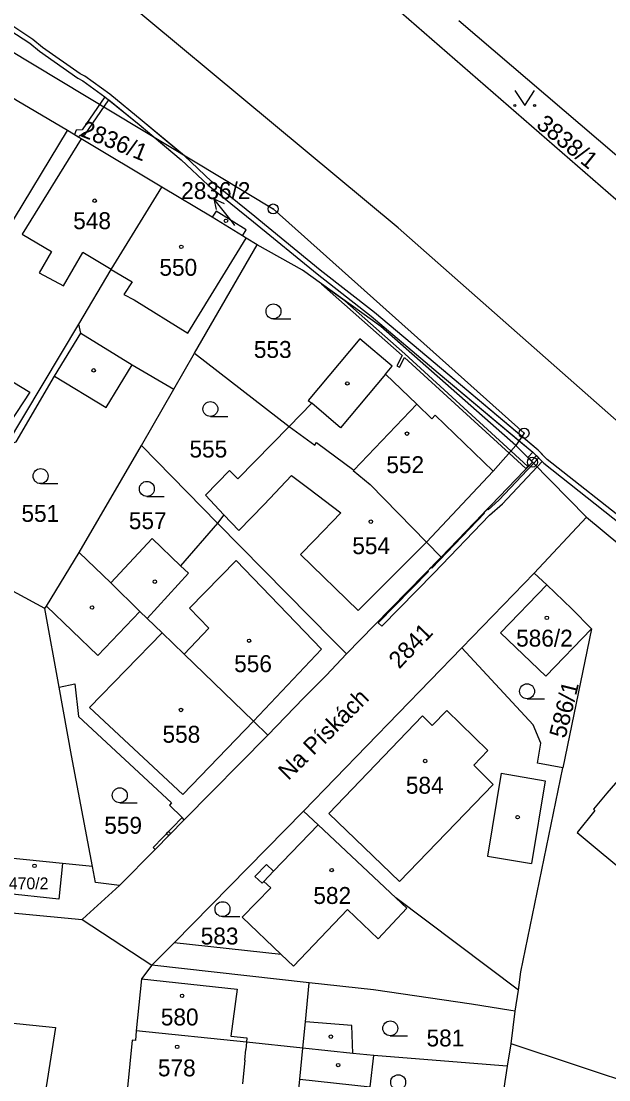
# Model space of a CAD drawing. Extents: x -644096 to -634268, y -1141430 to -1133463.
# Drawn here: x -640261.9 to -640202.9, y -1137901.6 to -1137795.3 of the extents above; entities that cross this region are included whole.
import ezdxf

# ---------------------------------------------------------------- set-up
doc = ezdxf.new("R2010")
doc.units = 0
for name, color, linetype in [('_CIVIL_CONSTRUCTION', 7, 'Continuous'), ('B_Hranice _3D', 7, 'Continuous'), ('M_Svah_Nasyp', 7, 'Continuous'), ('M_Svah_Zarez', 7, 'Continuous'), ('svrsek_osa_sjezdy', 7, 'Continuous'), ('svrsek_osa_VRT', 7, 'Continuous'), ('svrsek_popisy_VRT', 7, 'Continuous'), ('terminal_VRT', 7, 'Continuous')]:
    doc.layers.add(name, color=color, linetype=linetype)

msp = doc.modelspace()

# ---------------------------------------------------------------- linework, layer by layer
at = {"layer": '_CIVIL_CONSTRUCTION'}
for centre, radius in [((-640236.63, -1137814.18), 0.5), ((-640236.63, -1137814.18), 0.0303), ((-640211.42, -1137836.69), 0.5), ((-640211.42, -1137836.69), 0.0303), ((-640210.58, -1137839.6), 0.5), ((-640210.58, -1137839.6), 0.0303)]:
    msp.add_circle(centre, radius, dxfattribs=at)
at = {"layer": 'B_Hranice _3D'}
for points in [[(-640200.44, -1137846.18), (-640209.11, -1137839.35), (-640210, -1137838.41), (-640211.65, -1137837.03), (-640219.72, -1137830.25), (-640226.45, -1137824.58), (-640231.9, -1137820.32), (-640238.08, -1137815.27), (-640238.47, -1137814.95), (-640242.84, -1137811.42), (-640245.54, -1137808.86), (-640245.76, -1137808.68), (-640249.78, -1137805.33), (-640253.04, -1137802.65), (-640255.54, -1137800.86), (-640256.03, -1137800.62), (-640259.8, -1137797.97), (-640260.77, -1137797.15), (-640263.49, -1137795.36)], [(-640200.44, -1137846.18), (-640209.11, -1137839.35), (-640209.42, -1137839), (-640210, -1137838.41), (-640219.72, -1137830.25), (-640226.45, -1137824.58), (-640231.9, -1137820.32), (-640238.08, -1137815.27), (-640238.47, -1137814.95), (-640242.84, -1137811.42), (-640245.54, -1137808.86), (-640249.78, -1137805.33), (-640253.04, -1137802.65), (-640255.54, -1137800.86), (-640256.03, -1137800.62), (-640259.8, -1137797.97), (-640260.77, -1137797.15), (-640263.49, -1137795.36)], [(-640263.75, -1137795.78), (-640261.09, -1137797.53), (-640260.12, -1137798.35), (-640256.25, -1137801.06), (-640255.76, -1137801.3), (-640253.53, -1137802.91), (-640250.1, -1137805.71), (-640248.57, -1137806.98), (-640245.86, -1137809.24), (-640243.16, -1137811.8), (-640238.6, -1137815.49), (-640232.22, -1137820.7), (-640226.77, -1137824.96), (-640220.04, -1137830.63), (-640211.92, -1137837.45), (-640210.54, -1137838.61), (-640209.45, -1137839.71), (-640200.72, -1137846.6)], [(-640263.75, -1137795.78), (-640261.09, -1137797.53), (-640260.12, -1137798.35), (-640256.25, -1137801.06), (-640255.76, -1137801.3), (-640253.53, -1137802.91), (-640255.82, -1137806.25), (-640256.41, -1137806.28), (-640256.6, -1137806.72), (-640256.17, -1137806.98), (-640256.07, -1137806.76), (-640255.54, -1137806.75), (-640253.14, -1137803.22), (-640250.1, -1137805.71), (-640245.86, -1137809.24), (-640243.16, -1137811.8), (-640238.6, -1137815.49), (-640232.22, -1137820.7), (-640226.77, -1137824.96), (-640220.04, -1137830.63), (-640210.54, -1137838.61), (-640211.05, -1137839.13), (-640210.69, -1137839.49), (-640210.17, -1137838.95), (-640209.95, -1137839.17), (-640213.94, -1137843.42), (-640215.03, -1137844.39), (-640215.11, -1137844.31), (-640215.46, -1137844.67), (-640215.39, -1137844.74), (-640220.68, -1137850.24), (-640220.76, -1137850.16), (-640221.1, -1137850.52), (-640221.03, -1137850.59), (-640226.07, -1137855.73), (-640225.71, -1137856.09), (-640220.49, -1137850.77), (-640214.88, -1137844.93), (-640213.6, -1137843.8), (-640209.61, -1137839.54), (-640209.45, -1137839.71), (-640200.72, -1137846.6)]]:
    msp.add_lwpolyline(points, dxfattribs=at)
msp.add_lwpolyline([(-640231.76, -1137821.72), (-640223.68, -1137828.9), (-640224.2, -1137829.95), (-640223.93, -1137830.08), (-640223.45, -1137829.11), (-640212.92, -1137838.72), (-640211.24, -1137840.25), (-640211.03, -1137840.04), (-640212.72, -1137838.49), (-640223.41, -1137828.74), (-640229.42, -1137823.4)], close=True, dxfattribs=at)
at = {"layer": 'M_Svah_Nasyp'}
for p, q in [((-640258.9, -1137818.44), (-640260.13, -1137820.58)), ((-640252.92, -1137820.25), (-640255.75, -1137818.56)), ((-640252.92, -1137820.25), (-640250.81, -1137821.51)), ((-640255.96, -1137826.66), (-640256.15, -1137825.75)), ((-640258.59, -1137830.96), (-640255.96, -1137826.66)), ((-640255.96, -1137826.66), (-640250.79, -1137829.84)), ((-640225.36, -1137830.77), (-640229.85, -1137836.16)), ((-640229.85, -1137836.16), (-640232.76, -1137833.69)), ((-640222.21, -1137833.8), (-640228.54, -1137840.41)), ((-640237.55, -1137843.87), (-640234.79, -1137840.95)), ((-640214.53, -1137840.5), (-640221.24, -1137847.63)), ((-640221.24, -1137847.63), (-640226.68, -1137853.08)), ((-640245.04, -1137854.27), (-640240.36, -1137849.47)), ((-640240.36, -1137849.47), (-640231.76, -1137858.4)), ((-640233.87, -1137848.88), (-640228.09, -1137854.49)), ((-640249.29, -1137855.29), (-640245.15, -1137850.77)), ((-640245.15, -1137850.77), (-640245.94, -1137850.02)), ((-640228.09, -1137854.49), (-640226.68, -1137853.08)), ((-640259.42, -1137854.07), (-640254.25, -1137859.02)), ((-640250.01, -1137854.59), (-640254.25, -1137859.02)), ((-640243.08, -1137856.29), (-640245.04, -1137854.27)), ((-640255.08, -1137864.24), (-640247.78, -1137856.75)), ((-640245.56, -1137858.9), (-640243.08, -1137856.29)), ((-640238.6, -1137865.62), (-640231.76, -1137858.4)), ((-640255.08, -1137864.24), (-640245.7, -1137872.97)), ((-640219.19, -1137864.54), (-640220.64, -1137866.04)), ((-640215.06, -1137868.55), (-640219.19, -1137864.54)), ((-640245.7, -1137872.97), (-640238.6, -1137865.62)), ((-640231.04, -1137874.9), (-640221.64, -1137865.08)), ((-640220.64, -1137866.04), (-640221.64, -1137865.08)), ((-640216.47, -1137870.03), (-640215.06, -1137868.55)), ((-640200.35, -1137869.64), (-640203.09, -1137872.86)), ((-640214.54, -1137871.97), (-640216.47, -1137870.03)), ((-640213.71, -1137870.85), (-640215.09, -1137879.18)), ((-640213.71, -1137870.85), (-640209.3, -1137871.62)), ((-640214.54, -1137871.97), (-640223.95, -1137881.73)), ((-640209.3, -1137871.62), (-640210.66, -1137879.9)), ((-640203.09, -1137872.86), (-640204.46, -1137874.46)), ((-640245.57, -1137875.53), (-640245.77, -1137875.3)), ((-640223.95, -1137881.73), (-640231.04, -1137874.9)), ((-640204.31, -1137874.58), (-640206.1, -1137876.79)), ((-640204.46, -1137874.46), (-640204.31, -1137874.58)), ((-640206.1, -1137876.79), (-640184.34, -1137894.97)), ((-640215.09, -1137879.18), (-640210.66, -1137879.9)), ((-640237.57, -1137881.7), (-640236.59, -1137880.68)), ((-640224.29, -1137883.36), (-640223.19, -1137884.39)), ((-640229.15, -1137884.53), (-640234.58, -1137890.22)), ((-640226.08, -1137887.46), (-640229.15, -1137884.53)), ((-640223.19, -1137884.39), (-640226.08, -1137887.46)), ((-640235.83, -1137889.03), (-640234.58, -1137890.22)), ((-640249.85, -1137891.5), (-640240.26, -1137892.51)), ((-640240.26, -1137892.51), (-640240.89, -1137897.23)), ((-640233.65, -1137898.46), (-640233.39, -1137895.8)), ((-640240.89, -1137897.23), (-640239.28, -1137897.41)), ((-640239.28, -1137897.41), (-640239.32, -1137897.86)), ((-640239.49, -1137899.67), (-640239.39, -1137898.59)), ((-640239.32, -1137897.86), (-640239.39, -1137898.59)), ((-640233.95, -1137901.55), (-640233.65, -1137898.46)), ((-640239.49, -1137899.67), (-640239.71, -1137902.03))]:
    msp.add_line(p, q, dxfattribs=at)
for points in [[(-640255.91, -1137807.14), (-640261.85, -1137816.7), (-640258.9, -1137818.44)], [(-640250.81, -1137821.51), (-640251.62, -1137822.77), (-640250.6, -1137823.32), (-640245.19, -1137826.64), (-640239.34, -1137817.1)], [(-640260.13, -1137820.58), (-640257.71, -1137821.9), (-640255.75, -1137818.56)], [(-640234.79, -1137840.95), (-640233.05, -1137842.26), (-640229.84, -1137844.68)], [(-640237.55, -1137843.87), (-640240.07, -1137846.48), (-640241.58, -1137844.89)], [(-640229.84, -1137844.68), (-640232.49, -1137847.44), (-640233.87, -1137848.88)]]:
    msp.add_lwpolyline(points, dxfattribs=at)
at = {"layer": 'M_Svah_Zarez'}
for centre in [(-640254.56, -1137813.35), (-640241.37, -1137815.37), (-640245.86, -1137817.99), (-640254.66, -1137830.39), (-640229.18, -1137831.7), (-640223.18, -1137836.74), (-640226.82, -1137845.58), (-640248.52, -1137851.61), (-640254.83, -1137854.2), (-640209.13, -1137855.24), (-640239.05, -1137857.54), (-640245.89, -1137864.49), (-640221.36, -1137869.62), (-640212.07, -1137875.25), (-640247.16, -1137876.9), (-640260.61, -1137880.14), (-640230.75, -1137880.57), (-640245.78, -1137893.19), (-640230.83, -1137897.29), (-640246.28, -1137898.32), (-640230.1, -1137900.15)]:
    msp.add_circle(centre, 0.175, dxfattribs=at)
at = {"layer": 'svrsek_osa_sjezdy'}
for p, q in [((-640236.6, -1137825.22), (-640234.85, -1137825.22)), ((-640242.94, -1137835.02), (-640241.19, -1137835.02)), ((-640260, -1137841.76), (-640258.25, -1137841.76)), ((-640249.32, -1137843.04), (-640247.57, -1137843.04)), ((-640211.12, -1137863.36), (-640209.37, -1137863.36)), ((-640252.04, -1137873.81), (-640250.29, -1137873.81)), ((-640241.72, -1137885.24), (-640239.97, -1137885.24)), ((-640224.87, -1137897.21), (-640223.12, -1137897.21))]:
    msp.add_line(p, q, dxfattribs=at)
msp.add_lwpolyline([(-640212.36, -1137802.28), (-640211.36, -1137803.78), (-640210.36, -1137802.28)], dxfattribs=at)
for centre, radius in [((-640212.36, -1137803.78), 0.1), ((-640210.36, -1137803.78), 0.1), ((-640236.6, -1137824.47), 0.75), ((-640242.94, -1137834.27), 0.75), ((-640260, -1137841.01), 0.75), ((-640249.32, -1137842.29), 0.75), ((-640211.12, -1137862.61), 0.75), ((-640252.04, -1137873.06), 0.75), ((-640241.72, -1137884.49), 0.75), ((-640224.87, -1137896.46), 0.75), ((-640224.07, -1137901.87), 0.75)]:
    msp.add_circle(centre, radius, dxfattribs=at)
at = {"layer": 'svrsek_popisy_VRT'}
for p, q in [((-640240.73, -1137815.51), (-640242.58, -1137813.15)), ((-640242.58, -1137813.15), (-640241.57, -1137813.63)), ((-640242.58, -1137813.15), (-640242.36, -1137814.24)), ((-640240.49, -1137815.83), (-640240.73, -1137815.51))]:
    msp.add_line(p, q, dxfattribs=at)
at = {"layer": 'terminal_VRT'}
for p, q in [((-640194.7, -1137815.19), (-640217.98, -1137795.29)), ((-640242.77, -1137815.02), (-640247.8, -1137812)), ((-640239.71, -1137816.88), (-640242.77, -1137815.02)), ((-640244.53, -1137828.65), (-640238.24, -1137817.77)), ((-640246.61, -1137832.28), (-640244.53, -1137828.65)), ((-640244.53, -1137828.65), (-640235.03, -1137836.02)), ((-640249.86, -1137837.95), (-640246.61, -1137832.28)), ((-640256.11, -1137848.67), (-640249.86, -1137837.95)), ((-640249.86, -1137837.95), (-640242.21, -1137845.72)), ((-640210.58, -1137839.6), (-640212.25, -1137837.94)), ((-640219.76, -1137849.15), (-640210.58, -1137839.6)), ((-640210.58, -1137839.6), (-640205.15, -1137845.12)), ((-640210.39, -1137850.74), (-640205.15, -1137845.12)), ((-640259.56, -1137854.3), (-640270.07, -1137848.64)), ((-640256.11, -1137848.67), (-640252.95, -1137851.74)), ((-640217.67, -1137858.24), (-640210.39, -1137850.74)), ((-640210.39, -1137850.74), (-640209.15, -1137851.92)), ((-640258.14, -1137862.21), (-640259.56, -1137854.3)), ((-640204.63, -1137856.35), (-640207.52, -1137870.29)), ((-640217.67, -1137858.24), (-640233.58, -1137874.66)), ((-640233.58, -1137874.66), (-640246.59, -1137887.86)), ((-640232.12, -1137876.03), (-640233.58, -1137874.66)), ((-640252.06, -1137882.11), (-640248.49, -1137878.49)), ((-640254.77, -1137880.21), (-640257.79, -1137879.9)), ((-640255.81, -1137885.54), (-640248.82, -1137890.13)), ((-640246.59, -1137887.86), (-640248.82, -1137890.13)), ((-640235.83, -1137889.03), (-640246.59, -1137887.86)), ((-640233.01, -1137891.88), (-640248.82, -1137890.13)), ((-640212.31, -1137894.75), (-640211.99, -1137892.61)), ((-640212.73, -1137898.02), (-640212.31, -1137894.75)), ((-640213.07, -1137900.26), (-640212.73, -1137898.02)), ((-640226.53, -1137899.18), (-640228.64, -1137898.99))]:
    msp.add_line(p, q, dxfattribs=at)
for points in [[(-640047.49, -1137965.54), (-640052.53, -1137961.91), (-640058.39, -1137963.74), (-640142.98, -1137886.82), (-640150.7, -1137879.95), (-640201.85, -1137835.66), (-640224.08, -1137816.08), (-640264.87, -1137782.17), (-640269.07, -1137778.31), (-640271.13, -1137776.42)], [(-640229.96, -1137783.95), (-640231.48, -1137787.72), (-640196.81, -1137817.88), (-640152.31, -1137856.32), (-640124.71, -1137880.17), (-640107.63, -1137896.05), (-640083.69, -1137916.59), (-640047.7, -1137949.1)], [(-640274.08, -1137791.61), (-640236.63, -1137814.18), (-640211.42, -1137836.69), (-640212.25, -1137837.94)], [(-640257.28, -1137806.31), (-640262.34, -1137803.31), (-640266.76, -1137800.58)], [(-640267.58, -1137823.28), (-640264.57, -1137818.15), (-640264.14, -1137817.49), (-640263.5, -1137816.53), (-640257.28, -1137806.31)], [(-640247.8, -1137812), (-640255.91, -1137807.14), (-640257.28, -1137806.31)], [(-640263.41, -1137837.89), (-640256.15, -1137825.75), (-640252.92, -1137820.25), (-640247.8, -1137812)], [(-640239.71, -1137816.88), (-640239.34, -1137816.29), (-640242.35, -1137814.39), (-640242.77, -1137815.02)], [(-640238.24, -1137817.77), (-640239.34, -1137817.1), (-640239.71, -1137816.88)], [(-640212.25, -1137837.94), (-640225.81, -1137825.97), (-640233.67, -1137820.33), (-640238.24, -1137817.77)], [(-640269.2, -1137825.94), (-640266.3, -1137827.87), (-640266.99, -1137828.99), (-640261.08, -1137832.57), (-640263.82, -1137836.75), (-640263.41, -1137837.89)], [(-640212.25, -1137837.94), (-640214.53, -1137840.5), (-640220.34, -1137834.9), (-640220.68, -1137835.25), (-640222.21, -1137833.8), (-640225.36, -1137830.77), (-640224.68, -1137829.96), (-640227.92, -1137827.22), (-640233.1, -1137833.4), (-640232.76, -1137833.69), (-640235.03, -1137836.02)], [(-640263.41, -1137837.89), (-640262.44, -1137837.58), (-640258.59, -1137830.96), (-640253.42, -1137834.12), (-640250.79, -1137829.84), (-640246.61, -1137832.28)], [(-640235.03, -1137836.02), (-640240.17, -1137841.27), (-640241.01, -1137840.45), (-640243.44, -1137842.93), (-640241.58, -1137844.89), (-640242.21, -1137845.72)], [(-640235.03, -1137836.02), (-640232.46, -1137837.9), (-640232.26, -1137837.63), (-640228.54, -1137840.41), (-640228.59, -1137840.46), (-640226.9, -1137841.86), (-640221.24, -1137847.63), (-640219.76, -1137849.15)], [(-640205.15, -1137845.12), (-640191.16, -1137856.74), (-640190.12, -1137857.6)], [(-640242.21, -1137845.72), (-640245.94, -1137850.02), (-640248.8, -1137847.28), (-640252.95, -1137851.74)], [(-640242.21, -1137845.72), (-640230.64, -1137857.47), (-640229.26, -1137858.87)], [(-640259.56, -1137854.3), (-640259.42, -1137854.07), (-640256.11, -1137848.67)], [(-640229.26, -1137858.87), (-640226.46, -1137855.96), (-640219.76, -1137849.15)], [(-640252.95, -1137851.74), (-640250.01, -1137854.59), (-640249.29, -1137855.29), (-640247.78, -1137856.75), (-640245.56, -1137858.9), (-640238.6, -1137865.62), (-640237.16, -1137867.01)], [(-640209.15, -1137851.92), (-640213.79, -1137856.73), (-640209.24, -1137861.11), (-640204.63, -1137856.35)], [(-640204.63, -1137856.35), (-640206.62, -1137854.33), (-640209.15, -1137851.92)], [(-640207.52, -1137870.29), (-640210.07, -1137869.83), (-640209.73, -1137867.83), (-640210.5, -1137865.99), (-640217.67, -1137858.24)], [(-640237.16, -1137867.01), (-640233.59, -1137863.29), (-640231.32, -1137861.02), (-640229.26, -1137858.87)], [(-640258.14, -1137862.21), (-640256.57, -1137861.85), (-640256.19, -1137865.13), (-640246.86, -1137873.8), (-640247.06, -1137874.04), (-640245.77, -1137875.3), (-640248.7, -1137878.31), (-640248.49, -1137878.49)], [(-640254.77, -1137880.21), (-640256.9, -1137869.07), (-640258.14, -1137862.21)], [(-640248.49, -1137878.49), (-640245.57, -1137875.53), (-640237.16, -1137867.01)], [(-640211.99, -1137892.61), (-640211.76, -1137890.77), (-640207.52, -1137870.29)], [(-640232.12, -1137876.03), (-640236.59, -1137880.68), (-640237.31, -1137880), (-640238.46, -1137881.2), (-640237.75, -1137881.89), (-640237.57, -1137881.7), (-640236.88, -1137882.35), (-640239.74, -1137885.31), (-640235.83, -1137889.03)], [(-640211.99, -1137892.61), (-640224.29, -1137883.36), (-640232.12, -1137876.03)], [(-640257.79, -1137879.9), (-640263.39, -1137879.33), (-640263.55, -1137880.92)], [(-640257.79, -1137879.9), (-640258.16, -1137883.48), (-640263.75, -1137882.9), (-640263.55, -1137880.92)], [(-640252.06, -1137882.11), (-640254.47, -1137881.8), (-640254.77, -1137880.21)], [(-640255.81, -1137885.54), (-640255.37, -1137885.13), (-640252.06, -1137882.11)], [(-640280.21, -1137883.15), (-640262.18, -1137884.92), (-640255.81, -1137885.54)], [(-640248.82, -1137890.13), (-640249.85, -1137891.5), (-640250.38, -1137896.7)], [(-640228.64, -1137898.99), (-640228.71, -1137896.18), (-640233.39, -1137895.8), (-640233.01, -1137891.88)], [(-640212.31, -1137894.75), (-640212.74, -1137894.68), (-640216.69, -1137894.02), (-640226.56, -1137892.6), (-640233.01, -1137891.88)], [(-640289.72, -1137909.43), (-640290.03, -1137908.23), (-640289.47, -1137900.15), (-640286.88, -1137895.91), (-640287.08, -1137895.09), (-640286.91, -1137893.45), (-640258.49, -1137896.39), (-640259.92, -1137905.31), (-640260.33, -1137906.87), (-640260.98, -1137908.44), (-640261.83, -1137909.54), (-640262.85, -1137910.52), (-640264.65, -1137911.55), (-640266.56, -1137912.06), (-640286.45, -1137911.57), (-640287.36, -1137911.42), (-640288.34, -1137911.06), (-640289.08, -1137910.5), (-640289.72, -1137909.43)], [(-640250.38, -1137896.7), (-640250.46, -1137897.68), (-640250.81, -1137897.65), (-640251.27, -1137902.39), (-640250.93, -1137902.42)], [(-640228.64, -1137898.99), (-640233.65, -1137898.46), (-640239.32, -1137897.86), (-640250.38, -1137896.7)], [(-640181.44, -1137908.35), (-640187.46, -1137906.26), (-640192.71, -1137904.63), (-640212.73, -1137898.02)], [(-640234.18, -1137903.93), (-640233.95, -1137901.55), (-640226.87, -1137902.32), (-640226.53, -1137899.18)], [(-640213.07, -1137900.26), (-640213.56, -1137900.22), (-640226.53, -1137899.18)], [(-640213.92, -1137905.84), (-640213.84, -1137905.35), (-640213.07, -1137900.26)]]:
    msp.add_lwpolyline(points, dxfattribs=at)

# ---------------------------------------------------------------- texts
at = {"layer": 'svrsek_osa_VRT'}
for s, rotation, p in [('3838/1', 321, (-640210.3, -1137805.9)), ('2836/1', 338, (-640256.14, -1137806.82)), ('2841', 46, (-640223.97, -1137860.44)), ('586/1', 76, (-640207.27, -1137867.41))]:
    msp.add_text(s, height=1.7, rotation=rotation, dxfattribs=at).set_placement(p)
for s, height, p in [('2836/2', 1.7, (-640245.87, -1137813.19)), ('548', 1.7, (-640256.72, -1137816.21)), ('550', 1.7, (-640248.06, -1137820.89)), ('553', 1.7, (-640238.57, -1137829.14)), ('555', 1.7, (-640245.04, -1137839.14)), ('552', 1.7, (-640225.26, -1137840.71)), ('551', 1.7, (-640261.92, -1137845.6)), ('557', 1.7, (-640251.13, -1137846.33)), ('554', 1.7, (-640228.68, -1137848.84)), ('586/2', 1.7, (-640212.22, -1137858.13)), ('556', 1.7, (-640240.55, -1137860.69)), ('558', 1.7, (-640247.75, -1137867.78)), ('584', 1.7, (-640223.3, -1137872.9)), ('559', 1.7, (-640253.6, -1137876.92)), ('470/2', 1.19, (-640263.19, -1137882.5)), ('582', 1.7, (-640232.59, -1137883.97)), ('583', 1.7, (-640243.91, -1137888.04)), ('580', 1.7, (-640247.92, -1137896.17)), ('581', 1.7, (-640221.22, -1137898.28)), ('578', 1.7, (-640248.21, -1137901.28))]:
    msp.add_text(s, height=height, dxfattribs=at).set_placement(p)
at = {"layer": 'svrsek_popisy_VRT'}
msp.add_text('Na Pískách', height=1.7, rotation=45, dxfattribs=at).set_placement((-640235.09, -1137871.64))

doc.saveas('drawing.dxf')
